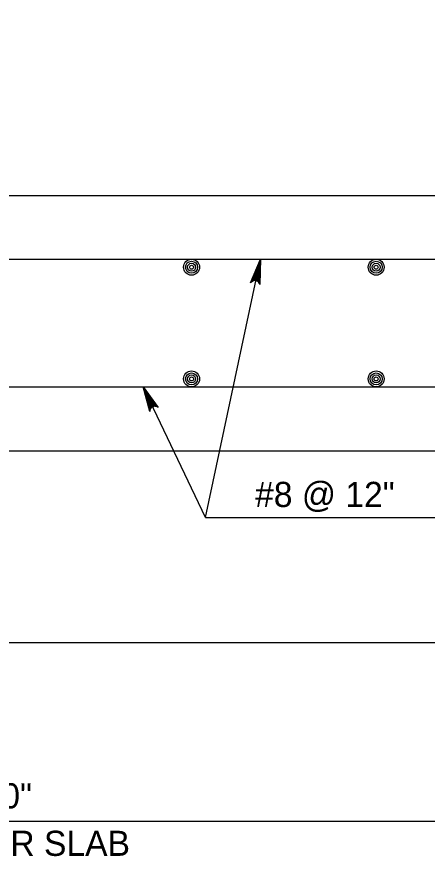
# Model space of a CAD drawing. Extents: x 636530 to 644067, y 294168 to 299122.
# Drawn here: x 639235.9 to 639284.8, y 297331.4 to 297431.6 of the extents above; entities that cross this region are included whole.
import ezdxf

# ---------------------------------------------------------------- set-up
doc = ezdxf.new("R2010")
doc.units = 0
doc.layers.add('1', color=7, linetype='Continuous')

msp = doc.modelspace()

# ---------------------------------------------------------------- linework, layer by layer
at = {"layer": '1'}
for p, q in [((639158.49, 297410.26), (639310.89, 297410.26)), ((639166.11, 297402.64), (639303.27, 297402.64)), ((639258.38, 297371.81), (639264.92, 297402.64)), ((639166.11, 297387.4), (639303.27, 297387.4)), ((639258.38, 297371.81), (639250.93, 297387.4)), ((639158.49, 297379.78), (639310.89, 297379.78)), ((639258.38, 297371.81), (639288.75, 297371.81)), ((639143.25, 297356.92), (639326.13, 297356.92)), ((639113.22, 297335.59), (639310.89, 297335.59))]:
    msp.add_line(p, q, dxfattribs=at)
msp.add_lwpolyline([(639092.35, 297450.9), (639234.69, 297450.9), (639234.69, 297410.26), (639310.89, 297410.26), (639331.21, 297430.58), (639386.18, 297430.58), (639386.18, 297433.39), (639391.14, 297435.76), (639381, 297434.37), (639386.18, 297436.91), (639386.18, 297450.9), (639386.18, 297463.6), (639235.17, 297463.6), (639235.17, 297461.7), (639234.21, 297461.7), (639234.21, 297463.6), (639092.35, 297463.6)], close=True, dxfattribs=at)
for points in [[(639264.92, 297402.64), (639264.85, 297399.61), (639264.79, 297399.74), (639264.74, 297399.87), (639264.65, 297399.95), (639264.57, 297400.03), (639264.47, 297400.06), (639264.38, 297400.1), (639264.28, 297400.1), (639264.18, 297400.11), (639264.07, 297400.07), (639263.96, 297400.03), (639263.86, 297399.94), (639263.75, 297399.84), (639264.92, 297402.64), (639263.86, 297399.94), (639263.96, 297400.03), (639264.92, 297402.64), (639264.07, 297400.07), (639264.18, 297400.11), (639264.92, 297402.64), (639264.28, 297400.1), (639264.38, 297400.1), (639264.92, 297402.64), (639264.47, 297400.06), (639264.57, 297400.03), (639264.92, 297402.64), (639264.65, 297399.95), (639264.74, 297399.87), (639264.92, 297402.64), (639264.79, 297399.74)], [(639250.93, 297387.4), (639252.72, 297384.95), (639252.6, 297385.02), (639252.48, 297385.09), (639252.36, 297385.1), (639252.25, 297385.11), (639252.15, 297385.09), (639252.05, 297385.06), (639251.97, 297385), (639251.89, 297384.94), (639251.82, 297384.84), (639251.76, 297384.75), (639251.73, 297384.61), (639251.71, 297384.47), (639250.93, 297387.4), (639251.73, 297384.61), (639251.76, 297384.75), (639250.93, 297387.4), (639251.82, 297384.84), (639251.89, 297384.94), (639250.93, 297387.4), (639251.97, 297385), (639252.05, 297385.06), (639250.93, 297387.4), (639252.15, 297385.09), (639252.25, 297385.11), (639250.93, 297387.4), (639252.36, 297385.1), (639252.48, 297385.09), (639250.93, 297387.4), (639252.6, 297385.02)]]:
    msp.add_lwpolyline(points, dxfattribs=at)
for centre, radius in [((639256.7, 297401.69), 0.952), ((639278.72, 297401.69), 0.952), ((639256.7, 297401.69), 0.714), ((639256.7, 297401.69), 0.476), ((639256.7, 297401.69), 0.238), ((639278.72, 297401.69), 0.714), ((639278.72, 297401.69), 0.476), ((639278.72, 297401.69), 0.238), ((639256.7, 297388.36), 0.952), ((639256.7, 297388.36), 0.714), ((639256.7, 297388.36), 0.476), ((639278.72, 297388.36), 0.952), ((639278.72, 297388.36), 0.714), ((639278.72, 297388.36), 0.476), ((639256.7, 297388.36), 0.238), ((639278.72, 297388.36), 0.238)]:
    msp.add_circle(centre, radius, dxfattribs=at)

# ---------------------------------------------------------------- texts
for s, p in [('#8 @ 12"', (639264.28, 297373.08)), ('5\'-0"', (639229.68, 297337.12)), ('SLEEPER SLAB', (639219.48, 297331.45))]:
    msp.add_text(s, height=3, dxfattribs=at).set_placement(p)

doc.saveas('drawing.dxf')
